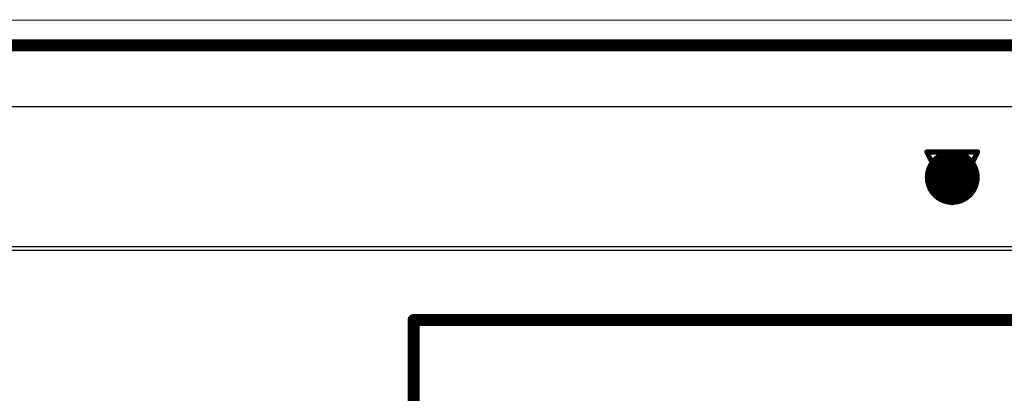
# Model space of a CAD drawing. Header units: millimetres. Extents: x 138 to 555, y 26 to 334.
# Tile 692 of 713: x 320.63 to 330.49, y 308.03 to 311.76. Entities that reach past the tile are written whole.
import ezdxf

# ---------------------------------------------------------------- set-up
doc = ezdxf.new("R2010")
doc.units = ezdxf.units.MM
for name, color, linetype in [('BottomLayer', 5, 'Continuous'), ('BottomOverlay', 54, 'Continuous'), ('DrillDrawing', 1, 'Continuous'), ('KeepOutLayer', 6, 'Continuous'), ('Mechanical21', 56, 'Continuous'), ('Mechanical27', 56, 'Continuous'), ('Mechanical30', 56, 'Continuous'), ('MidLayer1', 16, 'Continuous'), ('MidLayer2', 76, 'Continuous'), ('MidLayer3', 90, 'Continuous'), ('MidLayer4', 156, 'Continuous'), ('MultiLayer', 9, 'Continuous'), ('TopLayer', 1, 'Continuous'), ('ViaHoleLayer', 16, 'Continuous')]:
    doc.layers.add(name, color=color, linetype=linetype)

# ---------------------------------------------------------------- blocks, each defined once
blk = doc.blocks.new('CON_SMARTCARD_CONCRAFT_093A_65_08A_B_516')
at = {"layer": 'BottomOverlay', "const_width": 0.11999976}
for points in [[(2.20000322, 0), (27.99999988, 0)], [(8.75000028, -6.2500002), (8.75000028, -2.74999958)], [(8.75000028, -2.74999958), (23.75000076, -2.74999958)]]:
    blk.add_lwpolyline(points, dxfattribs=at)
at = {"layer": 'BottomOverlay', "const_width": 0.05999988}
blk.add_lwpolyline([(8.72000034, -2.74999958, 1), (8.78000022, -2.74999958, 1)], format="xyb", close=True, dxfattribs=at)
blk.add_lwpolyline([(8.72000034, -2.74999958, 1), (8.78000022, -2.74999958, 1)], format="xyb", close=True, dxfattribs=at)
at = {"layer": 'Mechanical21', "const_width": 0.00999998}
blk.add_lwpolyline([(-28.24999938, 0.2499995), (28.24999938, 0.2499995)], dxfattribs=at)
at = {"layer": 'Mechanical30', "const_width": 0.00999998}
for points in [[(2.20000322, 0), (27.99999988, 0)], [(8.75000028, -2.74999958), (23.75000076, -2.74999958)], [(8.75000028, -6.2500002), (8.75000028, -2.74999958)]]:
    blk.add_lwpolyline(points, dxfattribs=at)
at = {"layer": 'Mechanical30', "const_width": 0.00499872}
blk.add_lwpolyline([(8.74750092, -2.74999958, 1), (8.75249964, -2.74999958, 1)], format="xyb", close=True, dxfattribs=at)
blk.add_lwpolyline([(8.74750092, -2.74999958, 1), (8.75249964, -2.74999958, 1)], format="xyb", close=True, dxfattribs=at)

msp = doc.modelspace()

# ---------------------------------------------------------------- linework, layer by layer
at = {"layer": 'BottomLayer'}
msp.add_line((317.22045522, 310.89564694), (368.20871494, 310.89564694), dxfattribs=at)
at = {"layer": 'BottomLayer', "const_width": 0.27499818}
msp.add_lwpolyline([(329.82934288, 310.18547564, 1), (330.1043436, 310.18547564, 1)], format="xyb", close=True, dxfattribs=at)
at = {"layer": 'DrillDrawing'}
for points, const_width in [([(160.8204556, 311.50738816), (368.82045616, 311.50738816)], 0.0999998), ([(329.71284324, 310.43947564), (330.22084324, 310.43947564)], 0.0508), ([(329.71284324, 310.43947564), (329.96684324, 309.93147564)], 0.0508), ([(329.96684324, 309.93147564), (330.22084324, 310.43947564)], 0.0508), ([(329.81444324, 310.33787564), (330.11924324, 310.33787564)], 0.0508), ([(329.81444324, 310.33787564), (329.96684324, 310.03307564)], 0.0508), ([(329.96684324, 310.03307564), (330.11924324, 310.33787564)], 0.0508)]:
    msp.add_lwpolyline(points, dxfattribs=dict(at, const_width=const_width))
at = {"layer": 'DrillDrawing', "const_width": 0.0254}
for points in [[(329.70014324, 310.43947564, 1), (329.72554324, 310.43947564, 1)], [(329.70014324, 310.43947564, 1), (329.72554324, 310.43947564, 1)], [(330.20814324, 310.43947564, 1), (330.23354324, 310.43947564, 1)], [(330.20814324, 310.43947564, 1), (330.23354324, 310.43947564, 1)], [(329.80174324, 310.33787564, 1), (329.82714324, 310.33787564, 1)], [(329.80174324, 310.33787564, 1), (329.82714324, 310.33787564, 1)], [(330.10654324, 310.33787564, 1), (330.13194324, 310.33787564, 1)], [(330.10654324, 310.33787564, 1), (330.13194324, 310.33787564, 1)], [(329.95414324, 310.03307564, 1), (329.97954324, 310.03307564, 1)], [(329.95414324, 310.03307564, 1), (329.97954324, 310.03307564, 1)], [(329.95414324, 309.93147564, 1), (329.97954324, 309.93147564, 1)], [(329.95414324, 309.93147564, 1), (329.97954324, 309.93147564, 1)]]:
    msp.add_lwpolyline(points, format="xyb", close=True, dxfattribs=at)
at = {"layer": 'KeepOutLayer', "const_width": 0.0999998}
msp.add_lwpolyline([(160.8204556, 311.50738816), (368.82045616, 311.50738816)], dxfattribs=at)
at = {"layer": 'Mechanical27', "const_width": 0.0999998}
msp.add_lwpolyline([(160.8204556, 311.50738816), (368.82045616, 311.50738816)], dxfattribs=at)
at = {"layer": 'Mechanical30', "const_width": 0.0999998}
msp.add_lwpolyline([(160.8204556, 311.50738816), (368.82045616, 311.50738816)], dxfattribs=at)
at = {"layer": 'MidLayer1'}
msp.add_line((280.22366358, 309.45761578), (364.19945956, 309.45760308), dxfattribs=at)
at = {"layer": 'MidLayer1', "const_width": 0.27499818}
msp.add_lwpolyline([(329.82934288, 310.18547564, 1), (330.1043436, 310.18547564, 1)], format="xyb", close=True, dxfattribs=at)
at = {"layer": 'MidLayer2'}
msp.add_line((280.14947526, 310.89564694), (368.20871494, 310.89564694), dxfattribs=at)
at = {"layer": 'MidLayer2', "const_width": 0.27499818}
msp.add_lwpolyline([(329.82934288, 310.18547564, 1), (330.1043436, 310.18547564, 1)], format="xyb", close=True, dxfattribs=at)
at = {"layer": 'MidLayer3'}
msp.add_line((280.04274446, 310.89564694), (368.20871494, 310.89564694), dxfattribs=at)
at = {"layer": 'MidLayer3', "const_width": 0.27499818}
msp.add_lwpolyline([(329.82934288, 310.18547564, 1), (330.1043436, 310.18547564, 1)], format="xyb", close=True, dxfattribs=at)
at = {"layer": 'MidLayer4'}
msp.add_line((280.245439, 309.49314784), (366.5576235, 309.49314784), dxfattribs=at)
at = {"layer": 'MidLayer4', "const_width": 0.27499818}
msp.add_lwpolyline([(329.82934288, 310.18547564, 1), (330.1043436, 310.18547564, 1)], format="xyb", close=True, dxfattribs=at)
at = {"layer": 'MultiLayer', "const_width": 0.27499818}
msp.add_lwpolyline([(329.82934288, 310.18547564, 1), (330.1043436, 310.18547564, 1)], format="xyb", close=True, dxfattribs=at)
at = {"layer": 'TopLayer'}
msp.add_line((280.14947526, 310.89564694), (368.20871494, 310.89564694), dxfattribs=at)
at = {"layer": 'TopLayer', "const_width": 0.27499818}
msp.add_lwpolyline([(329.82934288, 310.18547564, 1), (330.1043436, 310.18547564, 1)], format="xyb", close=True, dxfattribs=at)
at = {"layer": 'ViaHoleLayer', "const_width": 0.1499997}
msp.add_lwpolyline([(329.89184466, 310.18547564, 1), (330.04184182, 310.18547564, 1)], format="xyb", close=True, dxfattribs=at)

# ---------------------------------------------------------------- block references
at = {"rotation": 360}
msp.add_blockref('CON_SMARTCARD_CONCRAFT_093A_65_08A_B_516', (315.82045548, 311.50738816), dxfattribs=at)

doc.saveas('drawing.dxf')
